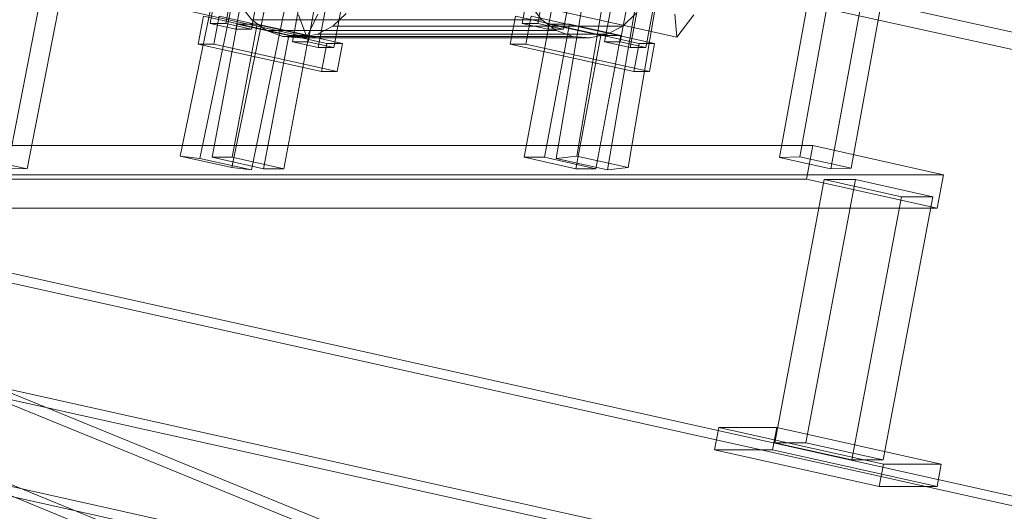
# Model space of a CAD drawing. Header units: millimetres. Extents: x -4738 to 65662, y -68080 to 6847.
# Tile 862 of 1056: x 22417 to 22763, y 1472 to 1644. Entities that reach past the tile are written whole.
import ezdxf

# ---------------------------------------------------------------- set-up
doc = ezdxf.new("R2010")
doc.units = ezdxf.units.MM
doc.layers.add('COTAS_P', color=1, linetype='Continuous', lineweight=0)
doc.layers.add('lateral_C10', color=7, linetype='Continuous', lineweight=0)
doc.dimstyles.new('R19_100', dxfattribs={"dimtxt": 250, "dimasz": 150, "dimexe": 150, "dimexo": 80, "dimgap": 100, "dimtad": 1, "dimtih": 1, "dimtoh": 1, "dimdsep": 46, "dimcen": 0.09, "dimadec": 0, "dimazin": 0, "dimtfac": 1, "dimtdec": 4, "dimtofl": 0, "dimtmove": 0, "dimatfit": 3, "dimfxl": 1, "dimtolj": 1, "dimtzin": 0, "dimarcsym": 0})

# ---------------------------------------------------------------- blocks, each defined once
blk = doc.blocks.new('DIM_R31_4')
at = {"layer": 'COTAS_P'}
for p, q in [((15248.37, 1279.09), (24311.82, 4109.09)), ((24311.82, 4109.09), (24155.23, 4107.34)), ((24311.82, 4109.09), (24182.05, 4021.43)), ((24580.07, 3250), (24311.82, 4109.09)), ((15248.37, 1279.09), (15378.14, 1366.76)), ((15248.37, 1279.09), (15404.97, 1280.85)), ((15516.62, 420), (15248.37, 1279.09))]:
    blk.add_line(p, q, dxfattribs=at)
blk.add_text('9495 P', height=250, rotation=17.3406, dxfattribs=at).set_placement((19750.29, 2789.55))

msp = doc.modelspace()

# ---------------------------------------------------------------- linework, layer by layer
at = {"layer": 'lateral_C10'}
for p, q in [((22720.125, 1794.508), (22683.852, 1596.007)), ((22690.932, 1596.256), (22727.205, 1794.757)), ((22413.162, 1592.247), (22451.676, 1790.747)), ((22420.148, 1591.997), (22458.661, 1790.498)), ((22701.888, 1591.997), (22738.161, 1790.498)), ((22708.968, 1592.247), (22745.241, 1790.747)), ((23404.284, 1499.033), (22520.231, 1694.015)), ((22493.109, 1689.994), (22484.251, 1642.969)), ((22489.721, 1642.969), (22498.579, 1689.994)), ((22493.269, 1640.964), (22502.127, 1687.989)), ((22507.597, 1687.989), (22498.74, 1640.964)), ((22519.132, 1688.135), (23403.186, 1493.152)), ((22602.519, 1689.994), (22593.661, 1642.969)), ((22599.131, 1642.969), (22607.989, 1689.994)), ((22602.679, 1640.964), (22611.537, 1687.989)), ((22617.007, 1687.989), (22608.149, 1640.964)), ((22521.967, 1683.579), (22513.109, 1636.553)), ((22518.579, 1636.553), (22527.437, 1683.579)), ((22522.127, 1634.549), (22530.985, 1681.574)), ((22536.455, 1681.574), (22527.597, 1634.549)), ((22631.376, 1683.579), (22622.519, 1636.553)), ((22627.989, 1636.553), (22636.847, 1683.579)), ((22631.537, 1634.549), (22640.395, 1681.574)), ((22645.865, 1681.574), (22637.007, 1634.549)), ((22486.38, 1657.323), (22473.799, 1596.495)), ((22612.758, 1596.495), (22623.097, 1657.323)), ((22480.671, 1595.682), (22493.253, 1656.509)), ((22615.918, 1656.509), (22605.578, 1595.682)), ((22491.835, 1592.485), (22504.416, 1653.312)), ((22498.707, 1591.671), (22511.289, 1652.499)), ((22623.614, 1591.671), (22633.954, 1652.499)), ((22630.794, 1592.485), (22641.133, 1653.312)), ((22474.948, 1647.764), (22518.214, 1638.141)), ((22498.933, 1644.247), (22494.934, 1649.256)), ((22596.529, 1649.256), (22600.528, 1644.247)), ((22647.927, 1638.141), (22604.62, 1647.764)), ((22481.915, 1645.529), (22480.069, 1635.732)), ((22481.915, 1645.529), (22525.201, 1635.907)), ((22485.54, 1635.732), (22487.385, 1645.529)), ((22530.672, 1635.907), (22487.385, 1645.529)), ((22503.989, 1640.533), (22498.933, 1644.247)), ((22600.528, 1644.247), (22498.933, 1644.247)), ((22518.214, 1638.141), (22515.204, 1646.01)), ((22521.973, 1646.165), (22518.214, 1638.141)), ((22531.939, 1646.399), (22527.328, 1642.055)), ((22591.324, 1645.529), (22589.479, 1635.732)), ((22591.324, 1645.529), (22634.611, 1635.907)), ((22594.949, 1635.732), (22596.795, 1645.529)), ((22640.082, 1635.907), (22596.795, 1645.529)), ((22600.528, 1644.247), (22605.584, 1640.533)), ((22628.922, 1642.055), (22633.533, 1646.399)), ((22647.927, 1638.141), (22647.204, 1646.165)), ((22653.879, 1646.01), (22647.927, 1638.141)), ((22493.269, 1640.964), (22484.251, 1642.969)), ((22484.251, 1642.969), (22489.721, 1642.969)), ((22493.758, 1642.723), (22484.974, 1596.089)), ((22489.721, 1642.969), (22498.74, 1640.964)), ((22492.008, 1596.089), (22500.792, 1642.723)), ((22498.74, 1640.964), (22493.269, 1640.964)), ((22493.758, 1642.723), (22511.795, 1638.713)), ((22500.792, 1642.723), (22493.758, 1642.723)), ((22518.828, 1638.713), (22500.792, 1642.723)), ((22509.758, 1638.367), (22503.989, 1640.533)), ((22605.584, 1640.533), (22503.989, 1640.533)), ((22527.328, 1642.055), (22521.839, 1639.155)), ((22628.922, 1642.055), (22527.328, 1642.055)), ((22602.679, 1640.964), (22593.661, 1642.969)), ((22593.661, 1642.969), (22599.131, 1642.969)), ((22603.168, 1642.723), (22594.384, 1596.089)), ((22599.131, 1642.969), (22608.149, 1640.964)), ((22601.418, 1596.089), (22610.202, 1642.723)), ((22608.149, 1640.964), (22602.679, 1640.964)), ((22603.168, 1642.723), (22621.204, 1638.713)), ((22610.202, 1642.723), (22603.168, 1642.723)), ((22605.584, 1640.533), (22611.353, 1638.367)), ((22628.238, 1638.713), (22610.202, 1642.723)), ((22623.434, 1639.155), (22628.922, 1642.055)), ((22503.011, 1592.08), (22511.795, 1638.713)), ((22515.846, 1637.897), (22509.758, 1638.367)), ((22611.353, 1638.367), (22509.758, 1638.367)), ((22510.044, 1592.08), (22518.828, 1638.713)), ((22511.795, 1638.713), (22518.828, 1638.713)), ((22522.127, 1634.549), (22513.109, 1636.553)), ((22513.109, 1636.553), (22518.579, 1636.553)), ((22521.839, 1639.155), (22515.846, 1637.897)), ((22617.441, 1637.897), (22515.846, 1637.897)), ((22518.579, 1636.553), (22527.597, 1634.549)), ((22623.434, 1639.155), (22521.839, 1639.155)), ((22611.353, 1638.367), (22617.441, 1637.897)), ((22612.42, 1592.08), (22621.204, 1638.713)), ((22617.441, 1637.897), (22623.434, 1639.155)), ((22619.454, 1592.08), (22628.238, 1638.713)), ((22621.204, 1638.713), (22628.238, 1638.713)), ((22631.537, 1634.549), (22622.519, 1636.553)), ((22622.519, 1636.553), (22627.989, 1636.553)), ((22627.989, 1636.553), (22637.007, 1634.549)), ((22523.356, 1626.11), (22480.069, 1635.732)), ((22480.069, 1635.732), (22485.54, 1635.732)), ((22485.54, 1635.732), (22528.827, 1626.11)), ((22527.597, 1634.549), (22522.127, 1634.549)), ((22523.356, 1626.11), (22525.201, 1635.907)), ((22525.201, 1635.907), (22530.672, 1635.907)), ((22530.672, 1635.907), (22528.827, 1626.11)), ((22632.766, 1626.11), (22589.479, 1635.732)), ((22589.479, 1635.732), (22594.949, 1635.732)), ((22594.949, 1635.732), (22638.236, 1626.11)), ((22637.007, 1634.549), (22631.537, 1634.549)), ((22632.766, 1626.11), (22634.611, 1635.907)), ((22634.611, 1635.907), (22640.082, 1635.907)), ((22640.082, 1635.907), (22638.236, 1626.11)), ((22528.827, 1626.11), (22523.356, 1626.11)), ((22638.236, 1626.11), (22632.766, 1626.11)), ((21869.813, 1598.359), (22951.985, 1357.787)), ((22967.615, 1357.787), (21885.443, 1598.359)), ((22205.858, 1598.359), (23288.029, 1357.787)), ((23303.659, 1357.787), (22221.487, 1598.359)), ((22695.561, 1600.156), (22363.424, 1600.156)), ((22693.347, 1588.4), (22695.561, 1600.156)), ((22741.373, 1589.972), (22695.561, 1600.156)), ((22402.111, 1596.007), (22420.148, 1591.997)), ((22473.799, 1596.495), (22480.671, 1595.682)), ((22491.835, 1592.485), (22473.799, 1596.495)), ((22480.671, 1595.682), (22498.707, 1591.671)), ((22484.974, 1596.089), (22492.008, 1596.089)), ((22503.011, 1592.08), (22484.974, 1596.089)), ((22492.008, 1596.089), (22510.044, 1592.08)), ((22594.384, 1596.089), (22601.418, 1596.089)), ((22612.42, 1592.08), (22594.384, 1596.089)), ((22601.418, 1596.089), (22619.454, 1592.08)), ((22605.578, 1595.682), (22612.758, 1596.495)), ((22623.614, 1591.671), (22605.578, 1595.682)), ((22612.758, 1596.495), (22630.794, 1592.485)), ((22683.852, 1596.007), (22690.932, 1596.256)), ((22701.888, 1591.997), (22683.852, 1596.007)), ((22690.932, 1596.256), (22708.968, 1592.247)), ((22209.947, 1592.81), (23257.056, 1166.094)), ((23266.825, 1166.094), (22219.716, 1592.81)), ((22420.148, 1591.997), (22413.162, 1592.247)), ((22498.707, 1591.671), (22491.835, 1592.485)), ((22510.044, 1592.08), (22503.011, 1592.08)), ((22619.454, 1592.08), (22612.42, 1592.08)), ((22630.794, 1592.485), (22623.614, 1591.671)), ((22708.968, 1592.247), (22701.888, 1591.997)), ((22361.21, 1588.4), (22693.347, 1588.4)), ((22409.236, 1589.972), (22741.373, 1589.972)), ((22699.578, 1588.274), (22682.206, 1496.048)), ((22693.147, 1496.048), (22710.519, 1588.274)), ((22693.347, 1588.4), (22739.158, 1578.216)), ((22710.519, 1588.274), (22699.578, 1588.274)), ((22699.578, 1588.274), (22726.632, 1582.26)), ((22737.573, 1582.26), (22710.519, 1588.274)), ((22741.373, 1589.972), (22739.158, 1578.216)), ((22709.26, 1490.034), (22726.632, 1582.26)), ((22737.573, 1582.26), (22720.201, 1490.034)), ((22726.632, 1582.26), (22737.573, 1582.26)), ((22739.158, 1578.216), (22407.022, 1578.216)), ((23247.357, 1138.006), (22200.248, 1564.721)), ((23257.126, 1138.006), (22210.017, 1564.721)), ((23280.648, 1318.599), (22198.476, 1559.171)), ((23296.277, 1318.599), (22214.106, 1559.171)), ((22662.555, 1501.415), (22661.079, 1493.578)), ((22682.874, 1501.415), (22662.555, 1501.415)), ((22662.555, 1501.415), (22720.271, 1488.585)), ((22681.398, 1493.578), (22682.874, 1501.415)), ((22740.59, 1488.585), (22682.874, 1501.415)), ((22709.26, 1490.034), (22682.206, 1496.048)), ((22682.206, 1496.048), (22693.147, 1496.048)), ((22693.147, 1496.048), (22720.201, 1490.034)), ((22718.795, 1480.747), (22661.079, 1493.578)), ((22661.079, 1493.578), (22681.398, 1493.578)), ((22681.398, 1493.578), (22739.113, 1480.747)), ((22720.201, 1490.034), (22709.26, 1490.034)), ((22718.795, 1480.747), (22720.271, 1488.585)), ((22720.271, 1488.585), (22740.59, 1488.585)), ((22740.59, 1488.585), (22739.113, 1480.747)), ((22739.113, 1480.747), (22718.795, 1480.747))]:
    msp.add_line(p, q, dxfattribs=at)

# ---------------------------------------------------------------- dimensions: what is measured, and where the dimension line sits
at = {"layer": 'COTAS_P'}
dim = msp.add_aligned_dim(p1=(15516.618, 420), p2=(24580.067, 3250), distance=900, text='<> P', dimstyle='R19_100', dxfattribs=at)
dim.commit()
dim.dimension.update_dxf_attribs({"geometry": 'DIM_R31_4', "text_midpoint": (19780.096, 2694.095)})

doc.saveas('drawing.dxf')
